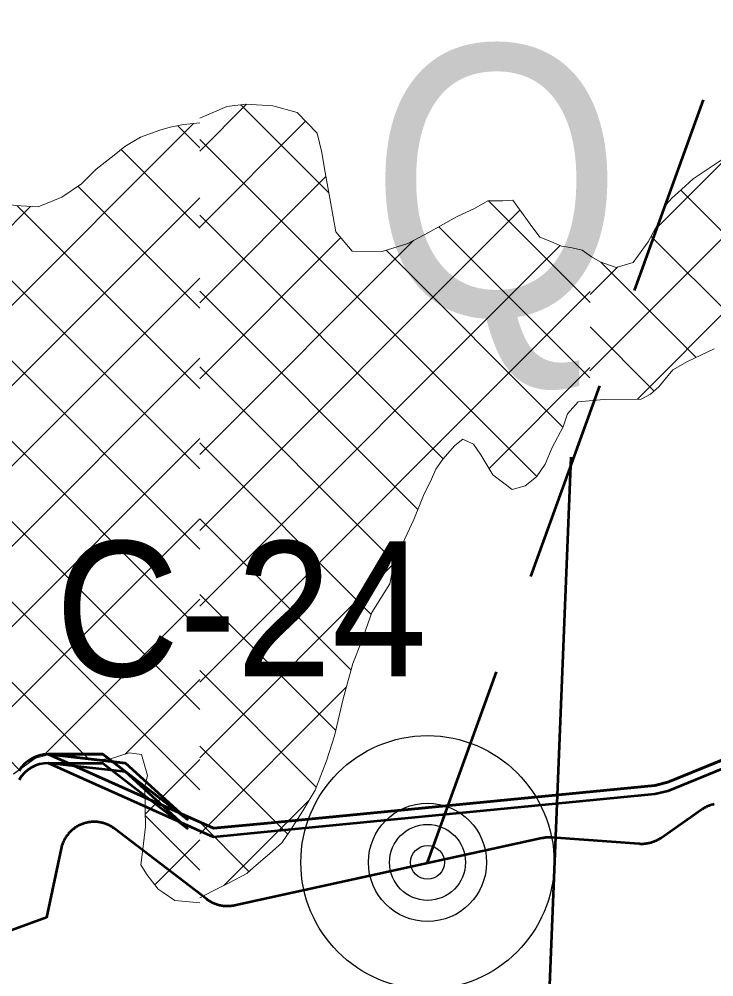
# Model space of a CAD drawing. Extents: x -1643653 to 4543381, y 1624270 to 13878484.
# Drawn here: x 711526 to 713583, y 8955330 to 8958165 of the extents above; entities that cross this region are included whole.
import ezdxf

# ---------------------------------------------------------------- set-up
doc = ezdxf.new("R2010")
doc.units = 0
doc.header["$LTSCALE"] = 200
doc.linetypes.add('MEDIUM_DASHED', pattern=[4.5, 3, -1.5])
for name, color, linetype, lineweight in [('1', 7, 'Continuous', 13), ('15', 7, 'Continuous', 25), ('26', 7, 'Continuous', 106), ('27', 7, 'Continuous', 53), ('28', 7, 'Continuous', 53), ('29', 7, 'Continuous', 13), ('31', 7, 'Continuous', 53), ('60', 7, 'Continuous', 53)]:
    doc.layers.add(name, color=color, linetype=linetype, lineweight=lineweight)

msp = doc.modelspace()

# ---------------------------------------------------------------- linework, layer by layer
at = {"layer": '1', "lineweight": 25}
msp.add_spline([(814781, 9009175.5), (814787.2, 9009173.4), (814796.9, 9009173.4), (814799.4, 9009172.4), (814805.1, 9009174.5), (814805.6, 9009176.5), (814811.7, 9009179.5), (814811.7, 9009179.5), (814801.5, 9009181), (814790.7, 9009181.5), (814784.1, 9009183.1), (814777.4, 9009185.1), (814778.4, 9009175.5)], degree=3, dxfattribs=at)
at = {"layer": '15'}
for radius in [375, 175, 112.5, 50]:
    msp.add_circle((712735.4, 8955669.2), radius, dxfattribs=at)
at = {"layer": '26'}
for points in [[(676174.9, 8960921), (676589.7, 8959851), (677298.5, 8959085), (677905.7, 8958370.4), (678108.1, 8958127.9), (678628.8, 8957871.5), (679175.3, 8957678.5), (679634.1, 8957740.2), (680271.7, 8957890.1), (680680.6, 8958130.1), (682556.7, 8958821.8), (683435.7, 8958881.7), (684580.7, 8958673.6), (685598.3, 8958453.2), (686374.5, 8958348.3), (687212.1, 8957836.1), (687682.2, 8957630.7), (688306.1, 8957615.5), (689591.9, 8957533.9), (690585.7, 8957606.1), (691389.1, 8957793.5), (691759.3, 8957957.3), (692919.9, 8958245), (693572, 8958700.2), (694136.4, 8959422.7), (694705.3, 8960908.2), (694927.7, 8961937.4), (695327.4, 8962800.5), (695494.2, 8963028.7), (696954.2, 8966672.4), (698159, 8968028.2), (699003.1, 8968647.8), (699373.7, 8968875.2), (699705.8, 8969051.9), (700930.8, 8969479.2), (701631.8, 8969565.3), (702395, 8969409.6), (703157, 8969037.7), (703804.2, 8968640.8), (704732, 8968306.3), (704974.2, 8968343.5), (705432.6, 8968328.9), (706400.3, 8968312.2), (707482.9, 8968320.5), (708005.4, 8968381.9), (708718.3, 8968340.8), (709660.3, 8968260.6), (710627.7, 8968180.3), (711187.5, 8968089), (711873, 8967704.7), (712851.5, 8967319.2), (713361.3, 8967393.4), (714238.5, 8967122.7), (715674, 8966506.4), (716373.4, 8966312.8), (717313.4, 8965902), (718673.1, 8965375), (719658.3, 8965140.1)], [(691088.7, 8957705.7), (691389.1, 8957793.5), (691759.3, 8957957.3), (692919.9, 8958245), (693572, 8958700.2), (694136.4, 8959422.7), (694705.3, 8960908.2), (694927.7, 8961937.4), (695327.4, 8962800.5), (695494.2, 8963028.7), (696954.2, 8966672.4), (698159, 8968028.2), (699003.1, 8968647.8), (699373.7, 8968875.2), (699705.8, 8969051.9), (700930.8, 8969479.2), (701631.8, 8969565.3), (702395, 8969409.6), (703157, 8969037.7), (703804.2, 8968640.8), (704732, 8968306.3), (704974.2, 8968343.5), (705432.6, 8968328.9), (706400.3, 8968312.2), (707482.9, 8968320.5), (708005.4, 8968381.9), (708718.3, 8968340.8), (709660.3, 8968260.6), (710627.7, 8968180.3), (711187.5, 8968089), (711873, 8967704.7), (712851.5, 8967319.2), (713361.3, 8967393.4), (714238.5, 8967122.7), (715674, 8966506.4), (716373.4, 8966312.8), (717313.4, 8965902), (718673.1, 8965375), (719658.3, 8965140.1)]]:
    msp.add_spline(points, degree=3, dxfattribs=at)
at = {"layer": '27', "linetype": 'MEDIUM_DASHED'}
msp.add_line((712735.4, 8955669.2), (715120.4, 8962255), dxfattribs=at)
at = {"layer": '27'}
for points in [[(713584.5, 8955841.2), (713581.7, 8955840.6), (713579, 8955839.9), (713576.2, 8955839.1), (713573.5, 8955838.3), (713570.9, 8955837.3), (713568.2, 8955836.3), (713565.6, 8955835.3), (713563, 8955834.1), (713560.5, 8955832.9), (713558, 8955831.6), (713555.5, 8955830.2), (713553, 8955828.8), (713550.7, 8955827.3), (713548.3, 8955825.7), (713547.9, 8955825.5), (713427, 8955741.3), (713424.7, 8955739.8), (713422.3, 8955738.2), (713419.8, 8955736.8), (713417.4, 8955735.4), (713414.8, 8955734.1), (713412.3, 8955732.9), (713409.7, 8955731.7), (713407.1, 8955730.6), (713404.5, 8955729.6), (713401.8, 8955728.7), (713399.1, 8955727.8), (713396.4, 8955727), (713393.7, 8955726.3), (713390.9, 8955725.7), (713388.1, 8955725.1), (713385.3, 8955724.6), (713382.6, 8955724.2), (713379.7, 8955723.9), (713376.9, 8955723.7), (713374.1, 8955723.5), (713371.3, 8955723.4), (713368.4, 8955723.4), (713365.6, 8955723.5), (713362.8, 8955723.7), (713362.6, 8955723.7), (713103, 8955742.7), (713100.2, 8955742.8), (713097.4, 8955742.9), (713094.6, 8955742.9), (713091.7, 8955742.8), (713088.9, 8955742.7), (713086.1, 8955742.5), (713083.3, 8955742.1), (713080.5, 8955741.8), (713077.7, 8955741.3), (713074.9, 8955740.7), (713074.4, 8955740.6), (712164.2, 8955541.5), (712161.4, 8955541), (712158.6, 8955540.5), (712155.8, 8955540.1), (712153, 8955539.8), (712150.2, 8955539.5), (712147.4, 8955539.3), (712144.6, 8955539.2), (712141.7, 8955539.2), (712138.9, 8955539.3), (712136.1, 8955539.5), (712133.3, 8955539.7), (712130.5, 8955540), (712127.7, 8955540.4), (712124.9, 8955540.9), (712122.1, 8955541.4), (712119.3, 8955542), (712116.6, 8955542.7), (712113.9, 8955543.5), (712111.2, 8955544.4), (712108.5, 8955545.3), (712105.9, 8955546.3), (712103.2, 8955547.4), (712100.7, 8955548.6), (712098.1, 8955549.8), (712095.6, 8955551.1), (712093.1, 8955552.5), (712090.7, 8955553.9), (712088.3, 8955555.4), (712086, 8955557), (712083.7, 8955558.6)], [(713584.5, 8955841.2), (713581.7, 8955840.6), (713579, 8955839.9), (713576.2, 8955839.1), (713573.5, 8955838.3), (713570.9, 8955837.3), (713568.2, 8955836.3), (713565.6, 8955835.3), (713563, 8955834.1), (713560.5, 8955832.9), (713558, 8955831.6), (713555.5, 8955830.2), (713553, 8955828.8), (713550.7, 8955827.3), (713548.3, 8955825.7), (713547.9, 8955825.5), (713427, 8955741.3), (713424.7, 8955739.8), (713422.3, 8955738.2), (713419.8, 8955736.8), (713417.4, 8955735.4), (713414.8, 8955734.1), (713412.3, 8955732.9), (713409.7, 8955731.7), (713407.1, 8955730.6), (713404.5, 8955729.6), (713401.8, 8955728.7), (713399.1, 8955727.8), (713396.4, 8955727), (713393.7, 8955726.3), (713390.9, 8955725.7), (713388.1, 8955725.1), (713385.3, 8955724.6), (713382.6, 8955724.2), (713379.7, 8955723.9), (713376.9, 8955723.7), (713374.1, 8955723.5), (713371.3, 8955723.4), (713368.4, 8955723.4), (713365.6, 8955723.5), (713362.8, 8955723.7), (713362.6, 8955723.7), (713103, 8955742.7), (713100.2, 8955742.8), (713097.4, 8955742.9), (713094.6, 8955742.9), (713091.7, 8955742.8), (713088.9, 8955742.7), (713086.1, 8955742.5), (713083.3, 8955742.1), (713080.5, 8955741.8), (713077.7, 8955741.3), (713074.9, 8955740.7), (713074.4, 8955740.6), (712164.2, 8955541.5), (712161.4, 8955541), (712158.6, 8955540.5), (712155.8, 8955540.1), (712153, 8955539.8), (712150.2, 8955539.5), (712147.4, 8955539.3), (712144.6, 8955539.2), (712141.7, 8955539.2), (712138.9, 8955539.3), (712136.1, 8955539.5), (712133.3, 8955539.7), (712130.5, 8955540), (712127.7, 8955540.4), (712124.9, 8955540.9), (712122.1, 8955541.4), (712119.3, 8955542), (712116.6, 8955542.7), (712113.9, 8955543.5), (712111.2, 8955544.4), (712108.5, 8955545.3), (712105.9, 8955546.3), (712103.2, 8955547.4), (712100.7, 8955548.6), (712098.1, 8955549.8), (712095.6, 8955551.1), (712093.1, 8955552.5), (712090.7, 8955553.9), (712088.3, 8955555.4), (712086, 8955557), (712083.7, 8955558.6)], [(712083.7, 8955558.6), (712082.1, 8955559.8), (711809, 8955768.6), (711806.8, 8955770.2), (711804.5, 8955771.8), (711802.1, 8955773.4), (711799.7, 8955774.9), (711797.2, 8955776.3), (711794.8, 8955777.7), (711792.2, 8955778.9), (711789.7, 8955780.2), (711787.1, 8955781.3), (711784.5, 8955782.3), (711781.8, 8955783.3), (711779.1, 8955784.2), (711776.4, 8955785.1), (711773.7, 8955785.8), (711771, 8955786.5), (711768.2, 8955787.1), (711765.4, 8955787.6), (711762.6, 8955788.1), (711759.8, 8955788.4), (711757, 8955788.7), (711754.2, 8955788.9), (711751.3, 8955789.1), (711748.5, 8955789.1), (711745.7, 8955789.1), (711742.9, 8955789), (711740, 8955788.8), (711737.2, 8955788.5), (711734.4, 8955788.1), (711731.6, 8955787.7), (711728.8, 8955787.2), (711726.1, 8955786.6), (711723.3, 8955785.9), (711720.6, 8955785.2), (711717.9, 8955784.4), (711715.2, 8955783.5), (711712.6, 8955782.5), (711709.9, 8955781.5), (711707.3, 8955780.3), (711704.8, 8955779.1), (711702.2, 8955777.9), (711699.8, 8955776.5), (711697.3, 8955775.1), (711694.9, 8955773.6), (711692.5, 8955772.1), (711690.2, 8955770.5), (711687.9, 8955768.8), (711685.7, 8955767.1), (711683.5, 8955765.3), (711681.4, 8955763.4), (711679.3, 8955761.5), (711677.3, 8955759.5), (711675.3, 8955757.5), (711673.4, 8955755.4), (711671.6, 8955753.2), (711669.8, 8955751), (711668.1, 8955748.8), (711666.4, 8955746.5), (711664.8, 8955744.2), (711663.3, 8955741.8), (711661.8, 8955739.3), (711660.5, 8955736.9), (711659.1, 8955734.4), (711657.9, 8955731.8), (711656.7, 8955729.3), (711655.6, 8955726.7), (711654.6, 8955724), (711653.7, 8955721.4), (711652.8, 8955718.7), (711652, 8955716), (711651.2, 8955713.2), (711650.6, 8955710.5), (711650.5, 8955709.9), (711607.3, 8955506.2), (711247.3, 8955375.2)], [(712083.7, 8955558.6), (712082.1, 8955559.8), (711809, 8955768.6), (711806.8, 8955770.2), (711804.5, 8955771.8), (711802.1, 8955773.4), (711799.7, 8955774.9), (711797.2, 8955776.3), (711794.8, 8955777.7), (711792.2, 8955778.9), (711789.7, 8955780.2), (711787.1, 8955781.3), (711784.5, 8955782.3), (711781.8, 8955783.3), (711779.1, 8955784.2), (711776.4, 8955785.1), (711773.7, 8955785.8), (711771, 8955786.5), (711768.2, 8955787.1), (711765.4, 8955787.6), (711762.6, 8955788.1), (711759.8, 8955788.4), (711757, 8955788.7), (711754.2, 8955788.9), (711751.3, 8955789.1), (711748.5, 8955789.1), (711745.7, 8955789.1), (711742.9, 8955789), (711740, 8955788.8), (711737.2, 8955788.5), (711734.4, 8955788.1), (711731.6, 8955787.7), (711728.8, 8955787.2), (711726.1, 8955786.6), (711723.3, 8955785.9), (711720.6, 8955785.2), (711717.9, 8955784.4), (711715.2, 8955783.5), (711712.6, 8955782.5), (711709.9, 8955781.5), (711707.3, 8955780.3), (711704.8, 8955779.1), (711702.2, 8955777.9), (711699.8, 8955776.5), (711697.3, 8955775.1), (711694.9, 8955773.6), (711692.5, 8955772.1), (711690.2, 8955770.5), (711687.9, 8955768.8), (711685.7, 8955767.1), (711683.5, 8955765.3), (711681.4, 8955763.4), (711679.3, 8955761.5), (711677.3, 8955759.5), (711675.3, 8955757.5), (711673.4, 8955755.4), (711671.6, 8955753.2), (711669.8, 8955751), (711668.1, 8955748.8), (711666.4, 8955746.5), (711664.8, 8955744.2), (711663.3, 8955741.8), (711661.8, 8955739.3), (711660.5, 8955736.9), (711659.1, 8955734.4), (711657.9, 8955731.8), (711656.7, 8955729.3), (711655.6, 8955726.7), (711654.6, 8955724), (711653.7, 8955721.4), (711652.8, 8955718.7), (711652, 8955716), (711651.2, 8955713.2), (711650.6, 8955710.5), (711650.5, 8955709.9), (711607.3, 8955506.2), (711247.3, 8955375.2)]]:
    msp.add_lwpolyline(points, dxfattribs=at)
at = {"layer": '28'}
for points in [[(714328.5, 8956266.8), (713447.2, 8955906.5), (713408.8, 8955897), (712251.4, 8955784.7), (712101.4, 8955770.1), (711612.3, 8955989.2), (711773.9, 8955989.2), (712024.3, 8955795.8), (711841.3, 8955963), (711612.3, 8955989.2)], [(711612.3, 8955989.2), (712101.4, 8955770.1), (712251.4, 8955784.7), (713408.8, 8955897), (713447.2, 8955906.5), (714328.5, 8956266.8)], [(714328.5, 8956240.6), (713447.2, 8955880.4), (713408.8, 8955870.9), (712251.4, 8955758.5), (712101.4, 8955743.9), (711612.3, 8955963), (711773.9, 8955963), (712024.3, 8955769.6), (711841.3, 8955936.8), (711612.3, 8955963)]]:
    msp.add_lwpolyline(points, dxfattribs=at)
msp.add_lwpolyline([(711612.3, 8955989.2), (711841.3, 8955963), (712024.3, 8955795.8), (711773.9, 8955989.2)], close=True, dxfattribs=at)
for centre in [(711612.3, 8955889.2), (711612.3, 8955889.2), (711612.3, 8955863)]:
    msp.add_arc(centre, 100, 90, 149.5337, dxfattribs=at)
at = {"layer": '29'}
for p, q in [((712060.8, 8956596.3), (710583.1, 8958074.1)), ((713216.1, 8957124.2), (714145.2, 8958053.4)), ((712060.8, 8956358.7), (710489.4, 8957930.2)), ((712060.8, 8957774.2), (712199.8, 8957913.2)), ((712443, 8957651.3), (712182.6, 8957911.6)), ((709645, 8955458), (712042.9, 8957856)), ((712060.8, 8956833.9), (711044.5, 8957850.2)), ((712060.8, 8957784.3), (711995.6, 8957849.5)), ((712060.8, 8957549.7), (712374.2, 8957863.1)), ((713058.9, 8956810.9), (712060.8, 8957808.9)), ((712060.8, 8956121.2), (710404.4, 8957777.6)), ((712060.8, 8957546.7), (711828.4, 8957779.1)), ((713356.8, 8957040.5), (714091.8, 8957775.6)), ((713407.3, 8957540), (713634.3, 8957767)), ((712060.8, 8957325.2), (712434.5, 8957698.9)), ((712060.8, 8957309.1), (711699.7, 8957670.3)), ((713975.4, 8957168.8), (713485.5, 8957658.7)), ((709617.9, 8955193.3), (712060.8, 8957636.3)), ((713217.2, 8957326), (712916.1, 8957627.2)), ((709412.5, 8955463.1), (711559.9, 8957610.5)), ((712060.8, 8957071.5), (711519.1, 8957613.2)), ((712060.8, 8956651.7), (713009.1, 8957600)), ((712781.4, 8956863.8), (712060.8, 8957584.4)), ((713215.9, 8957102.8), (712768.6, 8957550.1)), ((712060.8, 8957100.7), (712478.6, 8957518.4)), ((712060.8, 8956876.2), (712694, 8957509.3)), ((713721.9, 8957197.8), (713397.7, 8957522)), ((712060.8, 8956427.2), (713128.5, 8957494.8)), ((713136.6, 8956957.7), (712613.2, 8957481.1)), ((713217.4, 8957350.1), (713298.9, 8957431.6)), ((713531.4, 8957163.8), (713249.1, 8957446.1)), ((710785.5, 8956123.3), (712060.8, 8957398.7)), ((712707.2, 8956713.6), (712060.8, 8957359.9)), ((712060.8, 8956202.7), (713217.4, 8957359.3)), ((711731.2, 8955975.6), (710452.8, 8957254)), ((713406.4, 8957064.3), (713216.8, 8957253.9)), ((711526.5, 8955942.8), (710268.2, 8957201.1)), ((712060.8, 8955883.6), (710760.2, 8957184.2)), ((710894, 8955994.3), (712060.8, 8957161.1)), ((712639.2, 8956557), (712060.8, 8957135.4)), ((712917.8, 8956835.1), (713216.1, 8957133.5)), ((710938, 8955800.6), (712060.8, 8956923.5)), ((712568.7, 8956403), (712060.8, 8956910.9)), ((711252, 8955877.1), (712060.8, 8956685.9)), ((712509, 8956238.2), (712060.8, 8956686.4)), ((712060.8, 8955978.2), (712639, 8956556.3)), ((712463.6, 8956059.1), (712060.8, 8956461.9)), ((711595, 8955982.5), (712060.8, 8956448.3)), ((712406.1, 8955892.1), (712060.8, 8956237.3)), ((711839.8, 8955989.8), (712060.8, 8956210.8)), ((712060.8, 8955753.7), (712494.9, 8956187.7)), ((712321.3, 8955752.4), (712060.8, 8956012.8)), ((711899.7, 8955812), (712060.8, 8955973.2)), ((712132.3, 8955600.6), (712385.1, 8955853.4)), ((712060.8, 8955646), (711899.8, 8955807.1)), ((712206.7, 8955642.5), (712060.8, 8955788.3)), ((711927.8, 8955602.5), (712060.8, 8955735.6))]:
    msp.add_line(p, q, dxfattribs=at)
at = {"layer": '29', "lineweight": 53}
for p, q in [((713447.2, 8955906.5), (714328.5, 8956266.8)), ((711773.9, 8955989.2), (711612.3, 8955989.2)), ((711841.3, 8955963), (712024.3, 8955795.8))]:
    msp.add_line(p, q, dxfattribs=at)
at = {"layer": '29'}
for points in [[(710614, 8958121.4), (710680.9, 8958081.5), (710731, 8958007.5), (710838.5, 8957958.3), (710919.3, 8957915.7), (711011.5, 8957867.9), (711088.6, 8957826.6), (711175.7, 8957777.6), (711232.5, 8957749.2), (711295.6, 8957701.7), (711356.2, 8957669.4), (711423.1, 8957627), (711515.6, 8957613.4), (711582.8, 8957609), (711652.9, 8957637.6), (711710.3, 8957677.7), (711753.9, 8957720.5), (711807.5, 8957761.9), (711839.5, 8957788.2), (711885.4, 8957815.7), (711942.7, 8957836.8), (711973.2, 8957845.4), (712012.7, 8957852.7), (712060.8, 8957857.9)], [(713699.4, 8957810.2), (713522, 8957692.6), (713487.8, 8957660.8), (713458.6, 8957635.2), (713442.2, 8957616.1), (713432.1, 8957586.9), (713389.1, 8957505.7), (713344.4, 8957444.2), (713294.1, 8957430.2), (713246.5, 8957447), (713221.3, 8957461), (713193.6, 8957480.7), (713168.1, 8957486.9), (713159.2, 8957489.5), (713132.5, 8957493.2), (713095.6, 8957508.3), (713067.7, 8957519.7), (713039.6, 8957557.7), (712988.5, 8957628.7), (712958, 8957627.3), (712913.6, 8957627.2), (712874.2, 8957604.2), (712820.9, 8957579.8), (712742.3, 8957535.1), (712677.6, 8957500.6), (712601.5, 8957477.5), (712512.5, 8957478.5), (712464, 8957535.5), (712445.9, 8957634.6), (712430.4, 8957722.2), (712422.6, 8957770.5), (712408.5, 8957827.6), (712349.8, 8957888.4), (712277.3, 8957908.5), (712197.3, 8957913.3), (712141.4, 8957906.8), (712060.8, 8957872.3)], [(712060.8, 8957857.9), (712012.7, 8957852.7), (711973.3, 8957845.4), (711942.7, 8957836.8), (711885.4, 8957815.7), (711839.5, 8957788.2), (711807.5, 8957761.9), (711753.9, 8957720.5), (711710.3, 8957677.7), (711652.9, 8957637.6), (711582.8, 8957609), (711515.6, 8957613.4)], [(713584.1, 8957188.7), (713505.3, 8957151.5), (713461.6, 8957127.3), (713420.7, 8957077.1), (713395.6, 8957054.6), (713368.4, 8957040.6), (713257.7, 8957039.4), (713181.7, 8957032.5), (713150.1, 8956996.8), (713136.8, 8956958.2), (713104.7, 8956897.4), (713084, 8956847.9), (713058.2, 8956809.8), (713024.5, 8956783.2), (712986.2, 8956773), (712929.2, 8956816.5), (712893.1, 8956875), (712872, 8956907), (712840.5, 8956922.1), (712816, 8956902.6), (712780.5, 8956862.8), (712760.4, 8956833.2), (712744.3, 8956796.9), (712725.7, 8956759.5), (712695.3, 8956684), (712648.4, 8956584), (712632.9, 8956538.3), (712623.5, 8956493.7), (712570.8, 8956408.7), (712540.5, 8956325.1), (712514.5, 8956258), (712485.4, 8956153.6), (712460.1, 8956043.9), (712436.4, 8955969.3), (712402.5, 8955882.7), (712366.4, 8955822.1), (712329.5, 8955764.8), (712304.2, 8955726.9), (712276.1, 8955702.6), (712220.4, 8955654.4), (712199.9, 8955636.7), (712148, 8955608.7), (712100.9, 8955584.5), (712060.8, 8955563.8)], [(711509.5, 8955930.8), (711574.7, 8955977.1), (711616.6, 8955988.2), (711664.9, 8955989), (711743.4, 8955973.1), (711796.7, 8955975.2), (711851.5, 8955993.7), (711888.2, 8955988.3), (711906.7, 8955926), (711898.8, 8955893), (711899.5, 8955824.5), (711900.3, 8955775), (711892.1, 8955707.8), (711886.6, 8955662.2), (711904.1, 8955632.8), (711938, 8955589.4), (711953.1, 8955580.4), (711987.2, 8955556), (712060.8, 8955549.5)], [(711509.5, 8955930.7), (711574.7, 8955977.1), (711616.7, 8955988.2), (711664.9, 8955989), (711743.4, 8955973.1), (711796.7, 8955975.2), (711851.5, 8955993.7), (711888.2, 8955988.3), (711906.7, 8955926), (711898.8, 8955893), (711899.5, 8955824.5), (711900.3, 8955775), (711892.1, 8955707.8), (711886.6, 8955662.2), (711904.1, 8955632.8), (711938, 8955589.4), (711953.1, 8955580.4), (711987.2, 8955555.9), (712060.8, 8955549.5)]]:
    msp.add_lwpolyline(points, dxfattribs=at)
at = {"layer": '29', "lineweight": 53}
msp.add_lwpolyline([(712101.4, 8955770.1), (712251.4, 8955784.7), (713408.8, 8955897)], dxfattribs=at)
msp.add_arc((711612.3, 8955889.2), 100, 90, 149.5337, dxfattribs=at)
at = {"layer": '31'}
msp.add_line((713160, 8956868.1), (713079.2, 8954869.8), dxfattribs=at)
at = {"layer": '60'}
for points in [[(713584.5, 8955841.2), (713581.7, 8955840.6), (713579, 8955839.9), (713576.2, 8955839.1), (713573.5, 8955838.3), (713570.9, 8955837.3), (713568.2, 8955836.3), (713565.6, 8955835.3), (713563, 8955834.1), (713560.5, 8955832.9), (713558, 8955831.6), (713555.5, 8955830.2), (713553, 8955828.8), (713550.7, 8955827.3), (713548.3, 8955825.7), (713547.9, 8955825.5), (713427, 8955741.3), (713424.7, 8955739.8), (713422.3, 8955738.2), (713419.8, 8955736.8), (713417.4, 8955735.4), (713414.8, 8955734.1), (713412.3, 8955732.9), (713409.7, 8955731.7), (713407.1, 8955730.6), (713404.5, 8955729.6), (713401.8, 8955728.7), (713399.1, 8955727.8), (713396.4, 8955727), (713393.7, 8955726.3), (713390.9, 8955725.7), (713388.1, 8955725.1), (713385.3, 8955724.6), (713382.6, 8955724.2), (713379.7, 8955723.9), (713376.9, 8955723.7), (713374.1, 8955723.5), (713371.3, 8955723.4), (713368.4, 8955723.4), (713365.6, 8955723.5), (713362.8, 8955723.7), (713362.6, 8955723.7), (713103, 8955742.7), (713100.2, 8955742.8), (713097.4, 8955742.9), (713094.6, 8955742.9), (713091.7, 8955742.8), (713088.9, 8955742.7), (713086.1, 8955742.5), (713083.3, 8955742.1), (713080.5, 8955741.8), (713077.7, 8955741.3), (713074.9, 8955740.7), (713074.4, 8955740.6), (712164.2, 8955541.5), (712161.4, 8955541), (712158.6, 8955540.5), (712155.8, 8955540.1), (712153, 8955539.8), (712150.2, 8955539.5), (712147.4, 8955539.3), (712144.6, 8955539.2), (712141.7, 8955539.2), (712138.9, 8955539.3), (712136.1, 8955539.5), (712133.3, 8955539.7), (712130.5, 8955540), (712127.7, 8955540.4), (712124.9, 8955540.9), (712122.1, 8955541.4), (712119.3, 8955542), (712116.6, 8955542.7), (712113.9, 8955543.5), (712111.2, 8955544.4), (712108.5, 8955545.3), (712105.9, 8955546.3), (712103.2, 8955547.4), (712100.7, 8955548.6), (712098.1, 8955549.8), (712095.6, 8955551.1), (712093.1, 8955552.5), (712090.7, 8955553.9), (712088.3, 8955555.4), (712086, 8955557), (712083.7, 8955558.6)], [(712083.7, 8955558.6), (712082.1, 8955559.8), (711809, 8955768.6), (711806.8, 8955770.2), (711804.5, 8955771.8), (711802.1, 8955773.4), (711799.7, 8955774.9), (711797.2, 8955776.3), (711794.8, 8955777.7), (711792.2, 8955778.9), (711789.7, 8955780.2), (711787.1, 8955781.3), (711784.5, 8955782.3), (711781.8, 8955783.3), (711779.1, 8955784.2), (711776.4, 8955785.1), (711773.7, 8955785.8), (711771, 8955786.5), (711768.2, 8955787.1), (711765.4, 8955787.6), (711762.6, 8955788.1), (711759.8, 8955788.4), (711757, 8955788.7), (711754.2, 8955788.9), (711751.3, 8955789.1), (711748.5, 8955789.1), (711745.7, 8955789.1), (711742.9, 8955789), (711740, 8955788.8), (711737.2, 8955788.5), (711734.4, 8955788.1), (711731.6, 8955787.7), (711728.8, 8955787.2), (711726.1, 8955786.6), (711723.3, 8955785.9), (711720.6, 8955785.2), (711717.9, 8955784.4), (711715.2, 8955783.5), (711712.6, 8955782.5), (711709.9, 8955781.5), (711707.3, 8955780.3), (711704.8, 8955779.1), (711702.2, 8955777.9), (711699.8, 8955776.5), (711697.3, 8955775.1), (711694.9, 8955773.6), (711692.5, 8955772.1), (711690.2, 8955770.5), (711687.9, 8955768.8), (711685.7, 8955767.1), (711683.5, 8955765.3), (711681.4, 8955763.4), (711679.3, 8955761.5), (711677.3, 8955759.5), (711675.3, 8955757.5), (711673.4, 8955755.4), (711671.6, 8955753.2), (711669.8, 8955751), (711668.1, 8955748.8), (711666.4, 8955746.5), (711664.8, 8955744.2), (711663.3, 8955741.8), (711661.8, 8955739.3), (711660.5, 8955736.9), (711659.1, 8955734.4), (711657.9, 8955731.8), (711656.7, 8955729.3), (711655.6, 8955726.7), (711654.6, 8955724), (711653.7, 8955721.4), (711652.8, 8955718.7), (711652, 8955716), (711651.2, 8955713.2), (711650.6, 8955710.5), (711650.5, 8955709.9), (711607.3, 8955506.2), (711247.3, 8955375.2)]]:
    msp.add_lwpolyline(points, dxfattribs=at)

# ---------------------------------------------------------------- texts
at = {"layer": '15', "width": 0.95}
msp.add_text('C-24', height=400, dxfattribs=at).set_placement((711633, 8956219.8))
at = {"layer": '31', "width": 0.9}
msp.add_text('Q', height=800, dxfattribs=at).set_placement((712565.1, 8957286.9))

doc.saveas('drawing.dxf')
